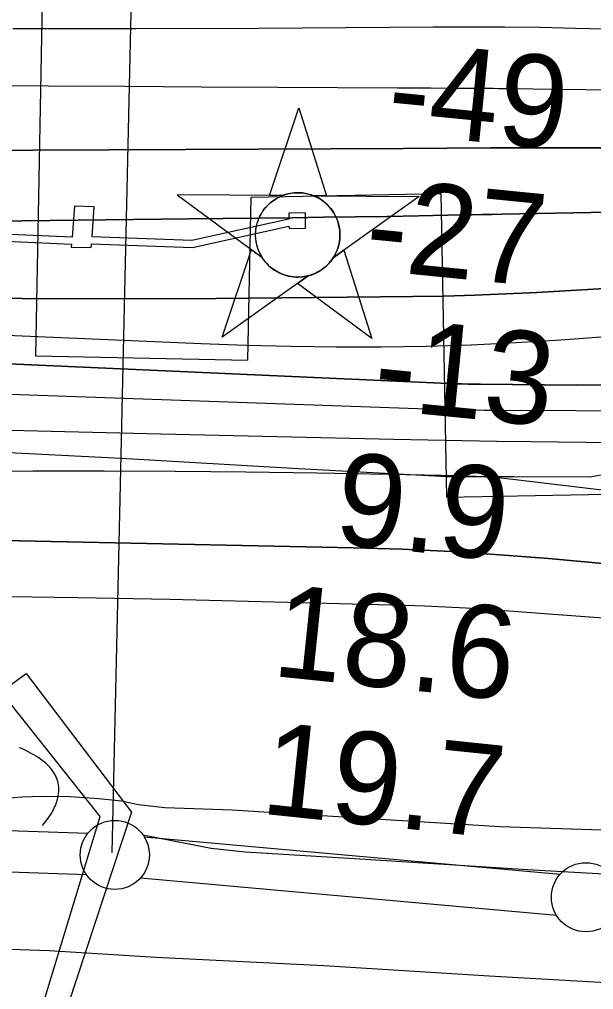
# Model space of a CAD drawing. Extents: x 3535183 to 3573198, y 534952 to 560562.
# Drawn here: x 3563771 to 3564186, y 543150 to 543853 of the extents above; entities that cross this region are included whole.
import ezdxf

# ---------------------------------------------------------------- set-up
doc = ezdxf.new("R2010")
doc.units = 0
for name, color, linetype in [('V-CHAN-DOCK', 7, 'Continuous'), ('V-CHAN-NAID', 7, 'Continuous'), ('V-FLOD-BASE', 7, 'Continuous'), ('V-LEVE-TOET', 7, 'Continuous'), ('V-RIVR-EDGE', 7, 'Continuous'), ('V-RIVR-RANG', 7, 'Continuous'), ('V-ROAD-CNTR', 7, 'Continuous'), ('V-RRAP-RVMT', 7, 'Continuous'), ('V-SURV-LINE', 7, 'Continuous'), ('V-TOPO-DPTH', 7, 'Continuous'), ('V-TOPO-MAJR', 7, 'Continuous'), ('V-TOPO-MINR', 7, 'Continuous'), ('V-TOPO-WATR', 7, 'Continuous'), ('V-UTIL-LINE', 7, 'Continuous')]:
    doc.layers.add(name, color=color, linetype=linetype)

msp = doc.modelspace()

# ---------------------------------------------------------------- linework, layer by layer
at = {"layer": 'V-CHAN-DOCK'}
msp.add_lwpolyline([(3563718.48, 543693.92), (3563808.28, 543690.03), (3563808.11, 543687.81), (3563822.54, 543687.61), (3563822.74, 543690.29), (3563895.71, 543687.5), (3563965.65, 543702.95), (3563965.68, 543701.25), (3563977.67, 543701.41), (3563977.52, 543712.52), (3563965.52, 543712.36), (3563965.58, 543708.04), (3563895.26, 543692.51), (3563823.11, 543695.27), (3563824.74, 543716.89), (3563810.31, 543717.54), (3563808.65, 543695.02), (3563718.63, 543698.92)], dxfattribs=at)
at = {"layer": 'V-CHAN-NAID'}
for points in [[(3563961.14, 543725.19), (3563951.55, 543725.26), (3563972.67, 543788.74), (3563992.9, 543724.97), (3563983.31, 543725.03), (3563981.73, 543725.61), (3563979.64, 543726.23), (3563977.6, 543726.68), (3563975.56, 543726.99), (3563974.4, 543727.1), (3563972.86, 543727.19), (3563971.14, 543727.18), (3563969.77, 543727.11), (3563967.86, 543726.91), (3563966.5, 543726.69), (3563964.71, 543726.31), (3563963.18, 543725.89), (3563962.15, 543725.56)], [(3563961.14, 543725.19), (3563884.64, 543725.73), (3563946.21, 543680.33), (3563945.1, 543682.24), (3563944.29, 543683.87), (3563943.46, 543685.84), (3563942.77, 543687.89), (3563942.4, 543689.22), (3563942.04, 543690.84), (3563941.79, 543692.29), (3563941.61, 543693.89), (3563941.5, 543695.62), (3563941.49, 543697.2), (3563941.59, 543699.28), (3563941.78, 543700.89), (3563942.17, 543703.1), (3563942.65, 543705.02), (3563943.25, 543706.91), (3563943.91, 543708.59), (3563944.63, 543710.17), (3563945.45, 543711.71), (3563946.51, 543713.45), (3563947.54, 543714.92), (3563948.54, 543716.19), (3563949.54, 543717.33), (3563950.85, 543718.67), (3563951.9, 543719.63), (3563953.62, 543721.03), (3563954.83, 543721.9), (3563956.52, 543722.97), (3563958.25, 543723.92), (3563959.7, 543724.6)], [(3563983.31, 543725.03), (3564059.8, 543724.49), (3563997.6, 543679.97), (3563998.51, 543681.46), (3563999.49, 543683.31), (3564000.2, 543684.89), (3564000.94, 543686.84), (3564001.49, 543688.63), (3564001.89, 543690.27), (3564002.25, 543692.28), (3564002.43, 543693.85), (3564002.56, 543696.06), (3564002.53, 543698.12), (3564002.34, 543700.34), (3564002.07, 543702.1), (3564001.58, 543704.33), (3564000.94, 543706.47), (3564000.19, 543708.45), (3563999.54, 543709.9), (3563998.54, 543711.81), (3563997.48, 543713.53), (3563996.26, 543715.23), (3563995, 543716.77), (3563993.73, 543718.14), (3563992.1, 543719.67), (3563990.35, 543721.08), (3563988.67, 543722.26), (3563986.78, 543723.39), (3563985.31, 543724.15)], [(3563979.57, 543667.06), (3563917.37, 543622.54), (3563938.49, 543686.02), (3563946.21, 543680.33), (3563946.84, 543679.37), (3563948.23, 543677.51), (3563949.44, 543676.09), (3563950.91, 543674.59), (3563952.29, 543673.34), (3563953.75, 543672.19), (3563955.15, 543671.2), (3563956.83, 543670.16), (3563958.54, 543669.25), (3563960.33, 543668.44), (3563961.78, 543667.88), (3563963.41, 543667.35), (3563965.64, 543666.79), (3563967.17, 543666.5), (3563969.19, 543666.25), (3563970.73, 543666.14), (3563972.59, 543666.12), (3563974.28, 543666.2), (3563975.99, 543666.38), (3563977.89, 543666.69)], [(3563997.6, 543679.97), (3564005.4, 543685.55), (3564025.62, 543621.77), (3563971.77, 543661.48), (3563979.57, 543667.06), (3563981.23, 543667.54), (3563982.85, 543668.1), (3563985, 543669.01), (3563986.74, 543669.9), (3563988.61, 543671.01), (3563990.35, 543672.22), (3563991.9, 543673.47), (3563993.18, 543674.64), (3563994.57, 543676.06), (3563995.77, 543677.46), (3563996.89, 543678.93)]]:
    msp.add_lwpolyline(points, close=True, dxfattribs=at)
msp.add_circle((3563972.02, 543696.66), 30.54, dxfattribs=at)
at = {"layer": 'V-FLOD-BASE'}
msp.add_lwpolyline([(3563861.04, 543262.03), (3563909.23, 543252.74), (3563934.02, 543250.06), (3564016.91, 543245.02), (3564142.34, 543237.07), (3564215.11, 543232.95), (3564243.96, 543234.53), (3564267.78, 543235.4), (3564292.38, 543236.24), (3564302.38, 543238.07), (3564315.26, 543243.8), (3564340.64, 543255.95), (3564345.39, 543258.24)], dxfattribs=at)
at = {"layer": 'V-LEVE-TOET'}
for points in [[(3564199.28, 543265.52), (3564118.5, 543268.17), (3564027.96, 543273.69), (3563924.49, 543280.17), (3563875.87, 543281.99), (3563856.68, 543284.21), (3563844.55, 543286.72), (3563828.1, 543288.51), (3563806.94, 543289.97), (3563787.72, 543290.23), (3563772.41, 543289.65), (3563760.24, 543288.63)], [(3564293.91, 543145.05), (3564224.7, 543153.46), (3564110.56, 543160.1), (3563990.93, 543167.6), (3563869.3, 543173.56), (3563792.17, 543178.52), (3563764.21, 543179.29), (3563694.12, 543181.01), (3563631.49, 543180.67), (3563606.25, 543178.24), (3563591.62, 543177.76), (3563590.5, 543177.81), (3563579.42, 543178.31), (3563568.79, 543178.45), (3563538.89, 543181.21), (3563505.77, 543178.51), (3563458.79, 543170.86), (3563374.37, 543160.96), (3563280.08, 543149.61)]]:
    msp.add_lwpolyline(points, dxfattribs=at)
at = {"layer": 'V-RIVR-EDGE'}
msp.add_lwpolyline([(3563705.51, 543542), (3563844.17, 543535.05), (3563972.62, 543527.53), (3564080.06, 543521.86), (3564128.69, 543521.74), (3564183.32, 543521.61), (3564260.79, 543535.22), (3564341.92, 543567.44), (3564381.56, 543575.15), (3564413.99, 543582.27), (3564452.47, 543604.99), (3564486.71, 543613.31), (3564526.99, 543634.82), (3564564.21, 543636.53), (3564605.61, 543627.42)], dxfattribs=at)
at = {"layer": 'V-RIVR-RANG'}
msp.add_line((3563837.62, 543249.43), (3563858.54, 544169.19), dxfattribs=at)
at = {"layer": 'V-ROAD-CNTR'}
msp.add_lwpolyline([(3563787.33, 543269.2), (3563788.38, 543270.47), (3563789.73, 543272.18), (3563790.95, 543273.82), (3563792.04, 543275.38), (3563793.04, 543276.89), (3563793.92, 543278.34), (3563794.72, 543279.73), (3563795.42, 543281.07), (3563796.04, 543282.36), (3563796.6, 543283.61), (3563797.08, 543284.82), (3563797.5, 543285.98), (3563797.87, 543287.11), (3563798.17, 543288.21), (3563798.42, 543289.25), (3563798.66, 543290.4), (3563798.93, 543292.24), (3563799.07, 543294.06), (3563799.08, 543295.73), (3563798.99, 543297.22), (3563798.83, 543298.56), (3563798.59, 543299.93), (3563798.12, 543301.79), (3563797.57, 543303.38), (3563797.01, 543304.69), (3563796.2, 543306.29), (3563795.26, 543307.79), (3563794.3, 543309.13), (3563793.39, 543310.28), (3563792.46, 543311.35), (3563791.53, 543312.35), (3563790.57, 543313.3), (3563789.63, 543314.17), (3563788.69, 543314.99), (3563787.75, 543315.76), (3563786.81, 543316.49), (3563785.87, 543317.18), (3563784.95, 543317.83), (3563783.98, 543318.48), (3563782.22, 543319.6), (3563780.43, 543320.64), (3563778.68, 543321.6), (3563776.97, 543322.49), (3563775.3, 543323.31), (3563773.68, 543324.08), (3563772.09, 543324.79), (3563770.63, 543325.44)], dxfattribs=at)
at = {"layer": 'V-RRAP-RVMT'}
msp.add_lwpolyline([(3563788.73, 543955.5), (3563782.11, 543609.01), (3563935.99, 543606.07), (3563938.25, 543723.85), (3564075.53, 543726.6), (3564079.76, 543506.8), (3564233.88, 543509.78), (3564232.96, 543551.98), (3564376.07, 543554.95), (3564373.2, 543700.16), (3564423.18, 543701.12), (3564474.72, 543697.51), (3564475.04, 543702.12), (3564518.02, 543702.96), (3564517.87, 543711.74), (3564605.62, 543705.58), (3564606.24, 543715.2), (3564655.62, 543716.18), (3564655.51, 543720.92), (3564720.07, 543719.76), (3564720.26, 543729.72), (3564802.85, 543728.31)], dxfattribs=at)
at = {"layer": 'V-SURV-LINE'}
for points in [[(3563603.97, 543270.93), (3563820.14, 543263.51)], [(3563860.83, 543260.99), (3564162, 543233.91)], [(3563819.09, 543233.53), (3563602.92, 543240.95)], [(3564159.31, 543204.03), (3563858.14, 543231.11)]]:
    msp.add_lwpolyline(points, dxfattribs=at)
for centre in [(3563839.59, 543247.83), (3564180.55, 543217.18)]:
    msp.add_circle(centre, 25, dxfattribs=at)
at = {"layer": 'V-TOPO-DPTH'}
for points in [[(3563669.89, 543757.47), (3563780.32, 543758.01), (3563890.74, 543758.54), (3564048.58, 543759.3), (3564080.09, 543759.43), (3564111.6, 543759.55), (3564143.11, 543759.63), (3564174.62, 543759.7), (3564229.53, 543759.78), (3564288.5, 543759.86), (3564347.47, 543759.93), (3564406.43, 543759.98), (3564465.4, 543760), (3565147.66, 543760.22), (3565179.55, 543760.29), (3565211.44, 543760.43), (3565243.33, 543760.69), (3565275.22, 543761.02), (3565446.31, 543763.12), (3565563.74, 543763.84)], [(3565563.74, 543763.84), (3565446.31, 543763.12), (3565275.22, 543761.02), (3565243.33, 543760.69), (3565211.44, 543760.43), (3565179.55, 543760.29), (3565147.66, 543760.22), (3564465.4, 543760), (3564406.43, 543759.98), (3564347.47, 543759.93), (3564288.5, 543759.86), (3564229.53, 543759.78), (3564174.62, 543759.7), (3564143.11, 543759.63), (3564111.6, 543759.55), (3564080.09, 543759.43), (3564048.58, 543759.3), (3563890.74, 543758.54), (3563780.32, 543758.01), (3563669.89, 543757.47)], [(3563712.37, 543706.36), (3563772.64, 543706.94), (3563832.91, 543707.57), (3563893.18, 543708.23), (3563967.87, 543709.08), (3563990.79, 543709.37), (3564013.72, 543709.69), (3564036.64, 543710.07), (3564059.57, 543710.49), (3564091.01, 543711.1), (3564098.21, 543711.24), (3564105.41, 543711.37), (3564112.61, 543711.51), (3564119.81, 543711.65), (3564351.45, 543716.01), (3564474.47, 543718.17), (3564597.49, 543720.11), (3564720.52, 543721.73)], [(3564720.52, 543721.73), (3564597.49, 543720.11), (3564474.47, 543718.17), (3564351.45, 543716.01), (3564119.81, 543711.65), (3564112.61, 543711.51), (3564105.41, 543711.37), (3564098.21, 543711.24), (3564091.01, 543711.1), (3564059.57, 543710.49), (3564036.64, 543710.07), (3564013.72, 543709.69), (3563990.79, 543709.37), (3563967.87, 543709.08), (3563893.18, 543708.23), (3563832.91, 543707.57), (3563772.64, 543706.94), (3563712.37, 543706.36)], [(3563725.53, 543650.96), (3563819.2, 543650.38), (3563912.87, 543650.64), (3564055.4, 543651.97), (3564077.81, 543652.34), (3564100.21, 543652.94), (3564122.6, 543653.87), (3564144.99, 543655.02), (3564280.04, 543662.99), (3564369.96, 543667.94), (3564459.91, 543672.41), (3564549.88, 543676.16), (3564639.88, 543679.43), (3564640.97, 543679.47), (3564731.53, 543682.17), (3564822.11, 543684.59), (3564912.69, 543686.56), (3565003.28, 543688.23), (3565079.26, 543689.45), (3565145.47, 543690.61), (3565211.69, 543691.91), (3565277.89, 543693.4), (3565344.1, 543695.04), (3566043.87, 543713.38)], [(3566043.87, 543713.38), (3565344.1, 543695.04), (3565277.89, 543693.4), (3565211.69, 543691.91), (3565145.47, 543690.61), (3565079.26, 543689.45), (3565003.28, 543688.23), (3564912.69, 543686.56), (3564822.11, 543684.59), (3564731.53, 543682.17), (3564640.97, 543679.47), (3564639.88, 543679.43), (3564549.88, 543676.16), (3564459.91, 543672.41), (3564369.96, 543667.94), (3564280.04, 543662.99), (3564144.99, 543655.02), (3564122.6, 543653.87), (3564100.21, 543652.94), (3564077.81, 543652.34), (3564055.4, 543651.97), (3563912.87, 543650.64), (3563819.2, 543650.38), (3563725.53, 543650.96)], [(3564813.74, 543638.36), (3564562.37, 543615.44), (3564510.76, 543610.72), (3564459.16, 543606), (3564407.55, 543601.27), (3564355.95, 543596.54), (3564331.18, 543594.26), (3564291.94, 543591.25), (3564252.66, 543589.04), (3564213.34, 543588.03), (3564173.98, 543587.81), (3564104.04, 543588.48), (3564099.63, 543588.54), (3564095.22, 543588.64), (3564090.81, 543588.78), (3564086.4, 543588.95), (3563633.29, 543609.05)], [(3564813.74, 543638.36), (3564562.37, 543615.44), (3564510.76, 543610.72), (3564459.16, 543606), (3564407.55, 543601.27), (3564355.95, 543596.54), (3564331.18, 543594.26), (3564291.94, 543591.25), (3564252.66, 543589.04), (3564213.34, 543588.03), (3564173.98, 543587.81), (3564104.04, 543588.48), (3564099.63, 543588.54), (3564095.22, 543588.64), (3564090.81, 543588.78), (3564086.4, 543588.95), (3563633.29, 543609.05)], [(3563763.89, 543555.24), (3563872.95, 543552.74), (3564041.18, 543548.85), (3564066.12, 543548.32), (3564091.07, 543547.84), (3564116.01, 543547.44), (3564140.96, 543547.09), (3564930.98, 543537.48), (3564977.87, 543537.21), (3565024.75, 543537.35), (3565071.63, 543538.08), (3565118.5, 543539.22), (3565130.37, 543539.59), (3565171.27, 543541.34), (3565212.13, 543543.75), (3565252.91, 543547.15), (3565293.65, 543551.2), (3565636.59, 543589.54)], [(3563763.89, 543555.24), (3563872.95, 543552.74), (3564041.18, 543548.85), (3564066.12, 543548.32), (3564091.07, 543547.84), (3564116.01, 543547.44), (3564140.96, 543547.09), (3564930.98, 543537.48), (3564977.87, 543537.21), (3565024.75, 543537.35), (3565071.63, 543538.08), (3565118.5, 543539.22), (3565130.37, 543539.59), (3565171.27, 543541.34), (3565212.13, 543543.75), (3565252.91, 543547.15), (3565293.65, 543551.2), (3565636.59, 543589.54)], [(3565167.7, 543422.45), (3565166.97, 543393.4), (3564955.63, 543401.98), (3564827.12, 543408.17), (3564698.68, 543415.67), (3564570.38, 543425.13), (3564442.17, 543435.89), (3564153.54, 543462.32), (3564118.27, 543465.18), (3564082.98, 543467.53), (3564047.64, 543469.13), (3564012.28, 543470.24), (3563643.66, 543477.83)]]:
    msp.add_lwpolyline(points, dxfattribs=at)
at = {"layer": 'V-TOPO-MAJR'}
msp.add_lwpolyline([(3563736.27, 543805.02), (3563791.62, 543804.63), (3563846.97, 543804.26), (3563902.33, 543803.93), (3563957.68, 543803.6), (3564044.11, 543803.13), (3564056.25, 543803.06), (3564068.4, 543802.99), (3564080.54, 543802.93), (3564092.68, 543802.87), (3564110.51, 543802.78), (3564113.73, 543802.76), (3564116.96, 543802.73), (3564120.19, 543802.7), (3564123.42, 543802.66), (3564199.11, 543801.62), (3564240.19, 543801.08), (3564281.27, 543800.58), (3564322.34, 543800.13), (3564363.42, 543799.72), (3565179.04, 543792.04)], dxfattribs=at)
at = {"layer": 'V-TOPO-MINR'}
for points in [[(3563765.84, 543846.03), (3563854.76, 543846.03), (3563943.68, 543846.39), (3564069.92, 543847.29), (3564095.72, 543847.36), (3564121.52, 543847.26), (3564147.32, 543846.92), (3564173.11, 543846.41), (3565128.14, 543823.29)], [(3563669.89, 543757.47), (3563780.32, 543758.01), (3563890.74, 543758.54), (3564048.58, 543759.3), (3564080.09, 543759.43), (3564111.6, 543759.55), (3564143.11, 543759.63), (3564174.62, 543759.7), (3564229.53, 543759.78), (3564288.5, 543759.86), (3564347.47, 543759.93), (3564406.43, 543759.98), (3564465.4, 543760), (3565147.66, 543760.22), (3565179.55, 543760.29), (3565211.44, 543760.43), (3565243.33, 543760.69), (3565275.22, 543761.02), (3565446.31, 543763.12), (3565563.74, 543763.84)], [(3563712.37, 543706.36), (3563772.64, 543706.94), (3563832.91, 543707.57), (3563893.18, 543708.23), (3563967.87, 543709.08), (3563990.79, 543709.37), (3564013.72, 543709.69), (3564036.64, 543710.07), (3564059.57, 543710.49), (3564091.01, 543711.1), (3564098.21, 543711.24), (3564105.41, 543711.37), (3564112.61, 543711.51), (3564119.81, 543711.65), (3564351.45, 543716.01), (3564474.47, 543718.17), (3564597.49, 543720.11), (3564720.52, 543721.73)], [(3563725.53, 543650.96), (3563819.2, 543650.38), (3563912.87, 543650.64), (3564055.4, 543651.97), (3564077.81, 543652.34), (3564100.21, 543652.94), (3564122.6, 543653.87), (3564144.99, 543655.02), (3564280.04, 543662.99), (3564369.96, 543667.94), (3564459.91, 543672.41), (3564549.88, 543676.16), (3564639.88, 543679.43), (3564640.97, 543679.47), (3564731.53, 543682.17), (3564822.11, 543684.59), (3564912.69, 543686.56), (3565003.28, 543688.23), (3565079.26, 543689.45), (3565145.47, 543690.61), (3565211.69, 543691.91), (3565277.89, 543693.4), (3565344.1, 543695.04), (3566043.87, 543713.38)], [(3563249.14, 543645.96), (3563902.03, 543618.06), (3563934.6, 543616.9), (3563967.16, 543616.05), (3563999.74, 543615.67), (3564032.33, 543615.6), (3564064.9, 543616.1), (3564097.46, 543617.05), (3564129.99, 543618.68), (3564162.5, 543620.75), (3564553.19, 543649.78), (3564616.23, 543654.09)], [(3563633.29, 543609.05), (3564086.4, 543588.95), (3564090.81, 543588.78), (3564095.22, 543588.64), (3564099.63, 543588.54), (3564104.04, 543588.48), (3564173.98, 543587.81), (3564213.34, 543588.03), (3564252.66, 543589.04), (3564291.94, 543591.25), (3564331.18, 543594.26), (3564355.95, 543596.54), (3564407.55, 543601.27), (3564459.16, 543606), (3564510.76, 543610.72), (3564562.37, 543615.44), (3564813.74, 543638.36)], [(3563502.82, 543590.55), (3564065.72, 543570.83), (3564079.52, 543570.41), (3564093.32, 543570.07), (3564107.13, 543569.86), (3564120.94, 543569.74), (3564329.98, 543568.78), (3564437.92, 543570.25), (3564545.71, 543574.36), (3564653.28, 543582.4)], [(3563242.51, 543524.25), (3563780.5, 543525.76), (3563831.84, 543525.75), (3563883.18, 543525.55), (3563934.52, 543525.05), (3563985.85, 543524.35), (3564063.59, 543523.07), (3564076.05, 543522.82), (3564088.52, 543522.5), (3564100.98, 543522.09), (3564113.44, 543521.61), (3564797.56, 543439.67), (3564807.17, 543438.04), (3564867.55, 543428.98), (3564928.08, 543421.46), (3564988.86, 543416.27), (3565049.81, 543412.62), (3565194.73, 543406.72), (3565203.74, 543406.48), (3565212.74, 543406.41), (3565221.75, 543406.6), (3565230.75, 543406.95), (3566170.9, 543546.85)], [(3563643.66, 543477.83), (3564012.28, 543470.24), (3564047.64, 543469.13), (3564082.98, 543467.53), (3564118.27, 543465.18), (3564153.54, 543462.32), (3564442.17, 543435.89), (3564570.38, 543425.13), (3564698.68, 543415.67), (3564827.12, 543408.17), (3564955.63, 543401.98), (3565180.35, 543392.86), (3565196.57, 543392.43), (3565212.79, 543392.31), (3565229.01, 543392.64), (3566162.59, 543531.24)], [(3563746.29, 543435.21), (3563812.82, 543434.28), (3563879.34, 543432.96), (3563945.86, 543431.4), (3564049.23, 543428.67), (3564064.06, 543428.17), (3564078.88, 543427.54), (3564093.69, 543426.69), (3564108.5, 543425.7), (3564231.74, 543416.61), (3564308.18, 543411.42), (3564384.65, 543406.84), (3564461.18, 543403.17), (3564537.74, 543400.11), (3565165.96, 543378.7), (3565189.4, 543378.21), (3565212.84, 543378.12), (3565236.27, 543378.66), (3565259.7, 543379.6), (3566177.63, 543516.45)]]:
    msp.add_lwpolyline(points, dxfattribs=at)
at = {"layer": 'V-TOPO-WATR'}
msp.add_lwpolyline([(3563763.89, 543555.24), (3563872.95, 543552.74), (3564041.18, 543548.85), (3564066.12, 543548.32), (3564091.07, 543547.84), (3564116.01, 543547.44), (3564140.96, 543547.09), (3564930.98, 543537.48), (3564977.87, 543537.21), (3565024.75, 543537.35), (3565071.63, 543538.08), (3565118.5, 543539.22), (3565130.37, 543539.59), (3565171.27, 543541.34), (3565212.13, 543543.75), (3565252.91, 543547.15), (3565293.65, 543551.2), (3565636.59, 543589.54)], dxfattribs=at)
at = {"layer": 'V-UTIL-LINE'}
msp.add_lwpolyline([(3562600.57, 541325.23), (3563182.99, 541152.29), (3563399.96, 541867.25), (3563555.51, 542372.9), (3563714.92, 542897.45), (3563764.96, 543065.42), (3563829.09, 543275.59), (3563757.25, 543365.83), (3563775.46, 543379.11), (3563851.68, 543278.9), (3563779.31, 543058.91), (3563610.52, 542507.44), (3563502.93, 542149.95), (3563833.41, 542045.44), (3564045.41, 541982.54)], dxfattribs=at)

# ---------------------------------------------------------------- texts
at = {"layer": 'V-RIVR-RANG'}
for s, rotation, p in [('-49', 354.34467, (3564035.31, 543770.68)), ('-27', 354.34467, (3564019.17, 543671.78)), ('-13', 354.34467, (3564025.34, 543570.68)), ('9.9', 354.05833, (3563997.27, 543473.41)), ('18.6', 354.05833, (3563952.54, 543377.52)), ('19.7', 354.05833, (3563944.27, 543277.84))]:
    msp.add_text(s, height=67, rotation=rotation, dxfattribs=at).set_placement(p)

doc.saveas('drawing.dxf')
